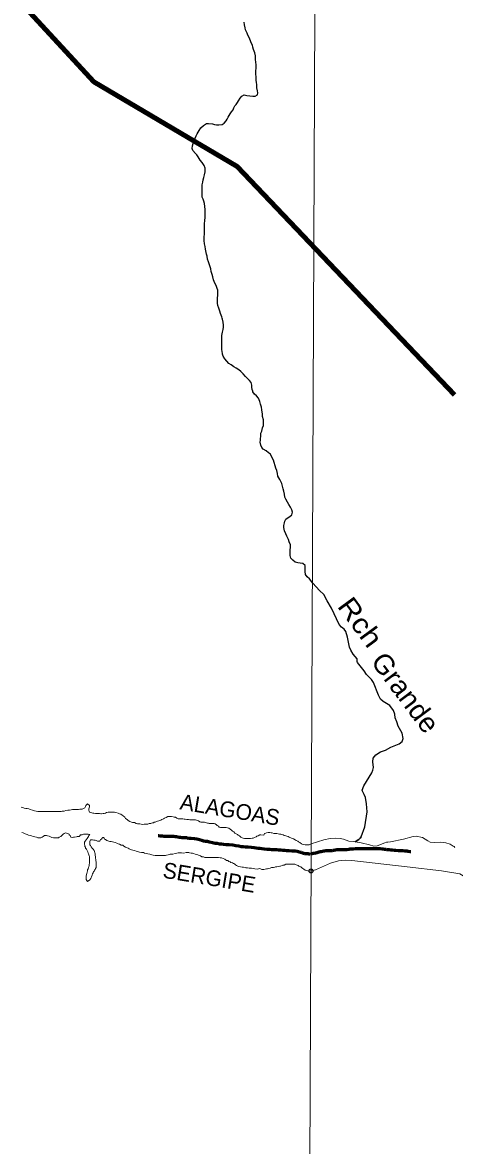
# Model space of a CAD drawing. Extents: x 553962 to 842807, y 8883888 to 9032388.
# Drawn here: x 657184 to 668185, y 8914830 to 8943398 of the extents above; entities that cross this region are included whole.
import ezdxf
from ezdxf.enums import TextEntityAlignment as Align

# ---------------------------------------------------------------- set-up
doc = ezdxf.new("R2010")
doc.units = 0
doc.header["$LTSCALE"] = 200
doc.header["$PDMODE"] = 32
doc.header["$PDSIZE"] = 100
doc.linetypes.add('LONG_DASH_SHORT_DASH', pattern=[9.9, 6, -1.2, 1.5, -1.2])
for name, color, linetype, lineweight in [('1', 7, 'Continuous', 13), ('24', 7, 'Continuous', 25), ('25', 7, 'Continuous', 13), ('7', 7, 'LONG_DASH_SHORT_DASH', 60), ('9', 7, 'Continuous', 90)]:
    doc.layers.add(name, color=color, linetype=linetype, lineweight=lineweight)
doc.layers.add('42', color=7, linetype='Continuous')
doc.layers.add('49', color=7, linetype='Continuous')

msp = doc.modelspace()

# ---------------------------------------------------------------- linework, layer by layer
at = {"layer": '1'}
msp.add_lwpolyline([(664968.2, 9023436.8), (664657.1, 8949509), (664397.1, 8890880.2)], dxfattribs=at)
at = {"layer": '24'}
msp.add_line((666737.2, 8925710.7), (666737.9, 8925710.1), dxfattribs=at)
for points in [[(661583.1, 8940454), (661608.4, 8940513.9), (661636.2, 8940563.8), (661684.1, 8940648.6), (661724.5, 8940718.5), (661794.8, 8940780.7), (661867.6, 8940825.3), (661920.1, 8940827.6), (662020.2, 8940819.5), (662075.1, 8940799.2), (662125.1, 8940791.5), (662180.2, 8940791.2), (662272.8, 8940800.7), (662315.5, 8940833), (662370.8, 8940895.3), (662396.1, 8940937.7), (662421.3, 8940990.1), (662471.7, 8941069.9), (662507, 8941122.3), (662544.8, 8941179.6), (662565, 8941229.6), (662595.3, 8941274.4), (662625.5, 8941314.3), (662660.7, 8941361.7), (662688.5, 8941404.1), (662726.3, 8941473.9), (662766.6, 8941526.3), (662829.3, 8941553.5), (662896.8, 8941540.6), (662969.3, 8941530.2), (663049.3, 8941524.8), (663106.8, 8941524.5), (663166.2, 8941557.2), (663177.3, 8941611.7), (663167.5, 8941661.8), (663155.4, 8941736.9), (663148.2, 8941817.1), (663143.5, 8941867.1), (663133.7, 8941927.2), (663131.6, 8942007.3), (663129.5, 8942092.4), (663130.5, 8942310.1), (663123.4, 8942397.7), (663121.1, 8942447.7), (663116.6, 8942545.3), (663096.9, 8942623), (663069.8, 8942713.2), (663052.6, 8942768.3), (663037.8, 8942820.9), (663008.1, 8942881.2), (662990.8, 8942928.8), (662953.6, 8943019.1), (662923.9, 8943071.8), (662906.6, 8943124.4), (662864.5, 8943214.7), (662854.7, 8943264.8), (662840, 8943334.9), (662830.3, 8943402.5)], [(661761.8, 8939000.7), (661762.8, 8939267), (661773.1, 8939337), (661780.9, 8939392), (661798.7, 8939457), (661821.5, 8939521.9), (661839.4, 8939601.9), (661839.8, 8939689.5), (661812.6, 8939759.7), (661762.9, 8939832.5), (661710.7, 8939897.8), (661661, 8939978.2), (661621.2, 8940028.4), (661586.3, 8940063.6), (661524.1, 8940141.5), (661506.8, 8940189.1), (661509.7, 8940261.7), (661530, 8940321.6), (661565.4, 8940401.5), (661583.1, 8940454)], [(661940.2, 8937257.2), (661921.3, 8937309.4), (661891.6, 8937377.1), (661884.5, 8937454.7), (661867.2, 8937504.8), (661850, 8937585), (661842.8, 8937635.1), (661838.1, 8937700.2), (661818.4, 8937767.8), (661813.7, 8937847.9), (661814.9, 8938103.2), (661817.6, 8938150.7), (661820.5, 8938228.3), (661823.2, 8938275.8), (661828.6, 8938358.3), (661836.5, 8938440.9), (661837.4, 8938638.6), (661830.3, 8938716.2), (661815.6, 8938791.3), (661803.4, 8938856.4), (661786.1, 8938901.6), (661761.3, 8938954.2), (661761.8, 8939000.7)], [(662269, 8935879), (662260.1, 8935911.3), (662230.5, 8935996.6), (662213.3, 8936054.2), (662186.1, 8936131.9), (662158.9, 8936194.6), (662154.1, 8936254.7), (662155.7, 8936587.5), (662143.4, 8936635.1), (662116.2, 8936705.3), (662081.5, 8936768.1), (662044.3, 8936850.8), (662029.6, 8936926), (662017.4, 8936983.6), (661987.8, 8937066.3), (661980.6, 8937131.4), (661965.8, 8937179), (661940.2, 8937257.2)], [(662278.1, 8934978.8), (662271.1, 8935027.9), (662261.3, 8935080.5), (662262.9, 8935433.3), (662280.9, 8935523.3), (662293.7, 8935590.8), (662306.4, 8935643.3), (662306.7, 8935698.4), (662297.1, 8935778.5), (662277.4, 8935848.7), (662269, 8935879)], [(663047.1, 8934021.1), (663034.8, 8934060.5), (663027.5, 8934120.6), (663020.3, 8934175.7), (663003, 8934235.8), (662963.2, 8934288.6), (662920.9, 8934333.8), (662866.1, 8934389.2), (662801.4, 8934459.6), (662746.6, 8934519.9), (662696.8, 8934562.7), (662626.9, 8934603.1), (662567, 8934636), (662499.7, 8934688.9), (662439.8, 8934726.7), (662390, 8934779.5), (662332.8, 8934842.4), (662298, 8934907.6), (662280.8, 8934960.3), (662278.1, 8934978.8)], [(663089.3, 8933942.6), (663052, 8934005.3), (663047.1, 8934021.1)], [(663996.4, 8929884.7), (663996.8, 8929971.2), (664009.7, 8930053.7), (664007.4, 8930113.8), (663977.7, 8930184), (663958, 8930249.2), (663913.4, 8930334.5), (663886.1, 8930392.2), (663858.9, 8930462.4), (663839.3, 8930550.1), (663839.5, 8930602.7), (663854.8, 8930667.7), (663860.1, 8930715.2), (663887.8, 8930767.6), (663945.6, 8930807.4), (663995.7, 8930834.6), (664041, 8930869.4), (664061.3, 8930941.9), (664046.6, 8931004.6), (664011.8, 8931064.8), (663969.6, 8931137.6), (663929.9, 8931197.9), (663890.2, 8931270.7), (663862.9, 8931320.8), (663855.7, 8931401), (663836.1, 8931476.2), (663821.3, 8931533.8), (663804.1, 8931601.4), (663786.9, 8931666.6), (663759.6, 8931724.3), (663734.8, 8931769.5), (663707.5, 8931812.2), (663690.2, 8931859.8), (663675.5, 8931924.9), (663658.3, 8932002.6), (663638.6, 8932057.8), (663621.3, 8932120.4), (663589.2, 8932200.7), (663572, 8932265.8), (663534.8, 8932343.6), (663497.6, 8932413.9), (663447.7, 8932454.2), (663390.4, 8932504.5), (663310.5, 8932545), (663277, 8932589.1), (663254.9, 8932645.9), (663239.1, 8932721.7), (663245.4, 8932772.2), (663244.2, 8932810.6), (663254.5, 8932873.1), (663257.3, 8932950.7), (663275.1, 8933003.2), (663298, 8933083.1), (663318.3, 8933145.6), (663321.2, 8933225.6), (663319, 8933288.2), (663299.3, 8933375.9), (663297.1, 8933436), (663277.6, 8933543.7), (663272.9, 8933611.3), (663240.7, 8933686.5), (663226, 8933756.7), (663191.4, 8933839.4), (663146.6, 8933897.2), (663089.3, 8933942.6)], [(665884.6, 8926902.1), (665710.7, 8927118.6), (665703.5, 8927141.6), (665707.3, 8927207.3), (665604.7, 8927327.2), (665543.5, 8927435.1), (665514.2, 8927508.8), (665462.2, 8927764.8), (665420, 8927905.9), (665377.5, 8927963.9), (665304.4, 8928016.2), (665243.3, 8928087.8), (665050.8, 8928503.2), (664941.5, 8928686.6), (664858.3, 8928844.6), (664746.5, 8928950.8), (664577.8, 8929135.4), (664488.9, 8929245.3), (664434.1, 8929300.7), (664391.8, 8929358.5), (664382.1, 8929428.6), (664380, 8929511.2), (664377.8, 8929583.8), (664325.5, 8929634.1), (664258, 8929647), (664193, 8929654.8), (664125.5, 8929670.2), (664070.7, 8929720.5), (664013.4, 8929773.4), (663996.1, 8929836.1), (663996.4, 8929884.7)], [(665654.1, 8922558.1), (665747.4, 8922613.4), (665782.6, 8922644.9), (665804.2, 8922685), (665898.2, 8922937), (665956.6, 8923316.8), (665944.3, 8923521), (665915.9, 8923680.3), (665887.1, 8923762.6), (665837.8, 8923840.4), (665834.9, 8923868.6), (665876, 8923981.1), (666075.9, 8924311.2), (666104.4, 8924374.8), (666118.2, 8924447.8), (666103.2, 8924589.1), (666111.8, 8924680), (666180.2, 8924767.7), (666303.3, 8924840.7), (666423.2, 8924888.8), (666567, 8924965.4), (666778.1, 8925046.5), (666849.4, 8925104.6), (666875.5, 8925182.5), (666852.3, 8925317.2), (666747.4, 8925494.9), (666714.9, 8925611.2), (666674, 8925709.5), (666660.9, 8925800.8), (666626.8, 8925897.6), (666539.3, 8926027.5), (666367.3, 8926123.4), (666298.2, 8926188.4), (666251.5, 8926283.4), (666120.6, 8926610.3), (666067.4, 8926681.3), (665942.6, 8926807.9), (665884.6, 8926902.1)], [(665804.2, 8922685), (665782.6, 8922644.9), (665747.4, 8922613.4), (665654.1, 8922558.1)]]:
    msp.add_lwpolyline(points, dxfattribs=at)
msp.add_point((664531.1, 8921815.4), dxfattribs=at)
at = {"layer": '25'}
for points in [[(657153, 8923435.5), (657190.4, 8923427.7), (657230.3, 8923409.9), (657272.8, 8923404.6), (657302.8, 8923399.4), (657345.2, 8923394.1), (657377.7, 8923381.4), (657437.6, 8923363.5), (657495, 8923348.1), (657577.3, 8923327.5), (657604.9, 8923329.8), (657624.9, 8923329.7), (657664.9, 8923329.4), (657732.4, 8923329), (657805, 8923328.5), (657862.5, 8923328.1), (657887.5, 8923328), (657925, 8923327.7), (657945, 8923327.6), (657992.5, 8923327.3), (658027.5, 8923327), (658082.6, 8923326.7), (658110.1, 8923326.5), (658167.6, 8923326.1), (658197.7, 8923333.4), (658242.7, 8923333.1), (658290.3, 8923352.8), (658337.9, 8923360), (658383, 8923364.7), (658428, 8923369.5), (658460.6, 8923374.2), (658518.2, 8923378.9), (658568.2, 8923378.5), (658610.7, 8923380.8), (658645.7, 8923383), (658680.8, 8923387.8), (658700.8, 8923390.2), (658741, 8923407.4), (658768.6, 8923417.3), (658791.3, 8923452.2), (658801.5, 8923479.6), (658839.4, 8923524.4), (658894.1, 8923476.5), (658893.8, 8923444), (658886.1, 8923419), (658878.4, 8923391.5), (658878.2, 8923371.5), (658878.1, 8923351.4), (658883, 8923331.4), (658895.3, 8923311.3), (658917.7, 8923298.6), (658952.7, 8923290.9), (658975.1, 8923285.7), (658997.6, 8923280.6), (659045.1, 8923272.7), (659075.1, 8923272.5), (659120.1, 8923272.2), (659142.6, 8923272.1), (659177.6, 8923271.9), (659200.1, 8923271.7), (659240.2, 8923273.9), (659262.7, 8923278.8), (659295.3, 8923283.6), (659327.9, 8923300.9), (659370.5, 8923308.1), (659425.5, 8923310.3), (659473.1, 8923310), (659528.1, 8923307.1), (659565.5, 8923299.3), (659617.9, 8923284), (659655.3, 8923271.2), (659690.2, 8923256), (659720.1, 8923235.7), (659752.5, 8923218), (659789.7, 8923185.2), (659807, 8923147.5), (659849.3, 8923124.7), (659876.6, 8923094.5), (659919, 8923074.2), (659963.8, 8923056.4), (659988.8, 8923048.7), (660038.8, 8923043.3), (660078.7, 8923025.6), (660111.1, 8923015.3)], [(660111.1, 8923015.3), (660173.6, 8923017.4), (660243.5, 8922999.4), (660281.1, 8923004.2), (660301.1, 8923004.1), (660323.6, 8923006.4), (660356.1, 8923006.2), (660376.2, 8923008.6), (660411.2, 8923018.4), (660448.8, 8923023.1), (660471.4, 8923030.5), (660493.9, 8923037.8), (660516.5, 8923042.7), (660536.6, 8923052.6), (660564.1, 8923059.9), (660596.7, 8923069.7), (660624.3, 8923084.5), (660656.9, 8923089.3), (660704.6, 8923109.1), (660729.7, 8923126.4), (660774.9, 8923143.6), (660797.5, 8923161), (660842.6, 8923175.7), (660885.3, 8923198), (660915.3, 8923197.8), (660940.3, 8923197.6), (660980.4, 8923197.3), (661020.4, 8923194.6), (661042.8, 8923186.9), (661077.8, 8923181.7), (661115.1, 8923156.4), (661147.5, 8923138.7), (661187.5, 8923138.4), (661207.5, 8923138.3), (661245, 8923138), (661265, 8923137.9), (661305, 8923132.6), (661327.5, 8923130), (661365, 8923127.2), (661407.5, 8923119.4), (661447.5, 8923119.2), (661472.5, 8923119), (661507.5, 8923118.8), (661557.5, 8923115.9), (661592.5, 8923113.2), (661615, 8923110.5), (661637.4, 8923095.4), (661667.3, 8923087.7), (661702.2, 8923067.4), (661724.6, 8923057.2), (661754.6, 8923057), (661819.7, 8923056.6), (661897, 8923033.6), (661919.5, 8923030.9), (661942, 8923025.8), (661972, 8923023.1), (662009.5, 8923022.8), (662029.5, 8923022.7), (662062, 8923019.9), (662086.9, 8923009.8), (662121.8, 8922992), (662141.6, 8922969.4), (662176.5, 8922954.1), (662193.8, 8922928.9), (662226.3, 8922923.7), (662258.8, 8922923.5), (662293.8, 8922923.3), (662313.9, 8922923.2), (662333.9, 8922923), (662371.4, 8922922.8), (662401.3, 8922912.6), (662438.7, 8922899.8), (662471.1, 8922879.6), (662508.4, 8922854.3), (662530.7, 8922824.1), (662563.1, 8922808.8), (662592.9, 8922776.1), (662625.2, 8922758.4), (662657.6, 8922738.1), (662680, 8922728), (662712.4, 8922707.7), (662747.2, 8922674.9), (662777.1, 8922659.7), (662804.5, 8922652), (662839.5, 8922644.3), (662884.5, 8922639), (662917, 8922638.8), (662937, 8922638.6), (662969.5, 8922638.4), (662992, 8922640.8), (663032.1, 8922645.5), (663054.6, 8922652.9), (663094.7, 8922662.6), (663134.9, 8922679.9), (663155, 8922697.3), (663182.6, 8922712.1), (663225.3, 8922729.4), (663250.3, 8922734.2), (663325.3, 8922723.7), (663348.2, 8922771.1), (663378.2, 8922778.4)], [(658100, 8922655.6), (658065, 8922655.8), (658042.5, 8922656), (657999.9, 8922656.3), (657972.4, 8922659), (657932.5, 8922666.7), (657900.1, 8922679.5), (657860.2, 8922702.3), (657820.2, 8922707.5), (657797.8, 8922715.2), (657762.8, 8922715.4), (657742.8, 8922715.6), (657707.6, 8922693.3), (657684.9, 8922673.4), (657649.8, 8922656.1), (657629.8, 8922656.2), (657609.8, 8922656.3), (657577.2, 8922656.6), (657542.3, 8922671.8), (657499.9, 8922682.1), (657460, 8922689.9), (657415.1, 8922707.7), (657382.6, 8922712.9), (657335.2, 8922728.3), (657305.3, 8922746), (657255.4, 8922761.3), (657205.5, 8922781.7), (657168.1, 8922797)], [(658980.7, 8922371.9), (659008, 8922339.2), (659017.7, 8922306.6), (659025, 8922274), (659032.3, 8922253.9), (659039.5, 8922208.8), (659041.8, 8922183.7), (659044.1, 8922163.7), (659046.5, 8922141.1), (659048.7, 8922108.6), (659055.9, 8922071), (659058.3, 8922050.9), (659058.1, 8922030.9), (659060.5, 8922010.9), (659060.3, 8921988.3), (659060.1, 8921955.8), (659059.8, 8921920.7), (659057.2, 8921900.7), (659047, 8921878.3), (659034.3, 8921853.3), (659021.6, 8921830.9), (659013.9, 8921808.4), (658991.3, 8921791), (658981.1, 8921766), (658970.9, 8921743.6), (658960.6, 8921703.6), (658945.3, 8921668.6), (658932.7, 8921646.2), (658922.5, 8921623.7), (658899.7, 8921591.3), (658844.4, 8921546.6), (658809.7, 8921594.4), (658807.5, 8921627), (658807.6, 8921649.5), (658807.9, 8921684.6), (658815.7, 8921724.6), (658823.4, 8921752.1), (658828.7, 8921787.1), (658838.9, 8921817.1), (658844.1, 8921842.1), (658856.8, 8921864.5), (658869.5, 8921894.5), (658874.8, 8921924.5), (658879.9, 8921947), (658882.7, 8921982), (658887.9, 8922012), (658888.2, 8922042), (658888.3, 8922064.6), (658888.6, 8922097.1), (658888.8, 8922132.2), (658889, 8922152.2), (658889.2, 8922182.2), (658884.4, 8922202.3), (658864.7, 8922247.5), (658859.9, 8922270.1), (658845.1, 8922297.7), (658842.7, 8922317.7), (658835.4, 8922337.8), (658818.1, 8922370.5), (658793.3, 8922393.2), (658786, 8922420.8), (658773.6, 8922440.9), (658771.3, 8922460.9), (658766.5, 8922493.5), (658766.8, 8922523.5), (658767, 8922548.6), (658784.7, 8922576), (658802.4, 8922608.4), (658827.7, 8922640.8), (658845.4, 8922663.2), (658863.1, 8922690.6), (658875.8, 8922718.1), (658896, 8922738), (658861, 8922748.2), (658836, 8922753.4), (658803.5, 8922753.6), (658778.5, 8922753.8), (658738.5, 8922754), (658705.8, 8922736.7), (658665.8, 8922729.5), (658645.6, 8922712.1), (658625.5, 8922694.7), (658603, 8922694.8), (658580.4, 8922690), (658560.4, 8922682.6), (658510.3, 8922675.4), (658485.2, 8922670.6), (658452.7, 8922668.3), (658417.7, 8922671), (658395.5, 8922713.7), (658375.7, 8922733.9), (658373.3, 8922753.9), (658343.4, 8922764.2), (658303.5, 8922779.4), (658281, 8922782.1), (658243.4, 8922767.3), (658223.2, 8922752.4), (658182.9, 8922712.7), (658162.8, 8922690.2), (658122.6, 8922673), (658100, 8922655.6)], [(663378.2, 8922778.4), (663398.3, 8922785.8), (663440.8, 8922790.5), (663478.4, 8922790.3), (663513.3, 8922787.5), (663545.9, 8922787.3), (663588.2, 8922767), (663623.2, 8922764.3), (663658.2, 8922764.1), (663698.2, 8922761.3), (663730.7, 8922753.6), (663760.7, 8922748.3), (663785.6, 8922740.7), (663825.6, 8922735.4), (663850.5, 8922720.2), (663890.4, 8922704.9), (663912.8, 8922697.3), (663950.3, 8922692), (663977.7, 8922674.3), (664032.5, 8922648.9), (664084.9, 8922631), (664127.3, 8922608.2), (664152.1, 8922590.5), (664192, 8922572.8), (664211.9, 8922552.6), (664249.2, 8922534.8), (664286.5, 8922504.5), (664309, 8922496.9), (664348.9, 8922486.6), (664381.4, 8922481.4), (664416.4, 8922481.1), (664436.4, 8922481), (664461.5, 8922483.3), (664481.5, 8922483.2), (664531.1, 8922504.7), (664855.7, 8922606.1), (665018.2, 8922640.1), (665151.9, 8922649.8), (665276.6, 8922642.6), (665359.5, 8922619.8)], [(662255.4, 8922147.4), (662220.4, 8922150.2), (662177.9, 8922153), (662152.9, 8922153.1), (662112.9, 8922153.4), (662087.9, 8922153.6), (662027.9, 8922154), (661975.4, 8922154.3), (661940.3, 8922154.5), (661900.3, 8922154.8), (661872.8, 8922155), (661830.3, 8922155.3), (661790.4, 8922170.6), (661750.4, 8922175.8), (661715.6, 8922196.1), (661683.2, 8922211.3), (661648.2, 8922221.6), (661625.8, 8922236.7), (661578.3, 8922242.1), (661538.5, 8922257.3), (661516, 8922265), (661483.5, 8922270.2), (661441.1, 8922278), (661416.1, 8922283.2), (661373.6, 8922283.5), (661351.1, 8922283.6), (661290.9, 8922269), (661233.5, 8922274.4), (661178.4, 8922274.7), (661150.9, 8922272.4), (661115.8, 8922267.6), (661075.8, 8922260.4), (661015.6, 8922243.3), (660945.6, 8922238.7), (660892.9, 8922224.1), (660852.8, 8922216.8), (660825.3, 8922212), (660772.8, 8922209.8), (660732.7, 8922210.1), (660682.7, 8922210.4), (660637.7, 8922210.7), (660610.2, 8922210.9), (660560.2, 8922211.2), (660510.2, 8922219.1), (660475.2, 8922226.8), (660425.4, 8922244.7), (660375.4, 8922247.5), (660342.9, 8922255.2), (660295.5, 8922263.1), (660268.1, 8922280.8), (660213.1, 8922286.1), (660165.6, 8922294), (660113.2, 8922309.3), (660080.8, 8922317.1), (660035.9, 8922332.4), (659996, 8922347.7), (659958.5, 8922352.9), (659936, 8922360.6), (659903.6, 8922375.8), (659878.8, 8922393.5), (659833.8, 8922408.8), (659809, 8922424), (659766.6, 8922449.3), (659739.3, 8922467), (659699.3, 8922472.3), (659656.9, 8922492.6), (659619.5, 8922505.4), (659587.1, 8922525.6), (659547.2, 8922538.4), (659509.8, 8922546.2), (659477.3, 8922556.4), (659442.3, 8922561.6), (659407.4, 8922566.8), (659382.4, 8922569.5), (659354.9, 8922577.2), (659330, 8922592.4), (659297.7, 8922615.2), (659275.2, 8922625.3), (659267.9, 8922645.4), (659245.6, 8922665.6), (659223.1, 8922668.2), (659210.4, 8922645.8), (659195.2, 8922623.3), (659170.1, 8922611), (659152.3, 8922576.1), (659117.3, 8922576.3), (659092.3, 8922573.9), (659059.9, 8922589.2), (659037.4, 8922594.3), (659002.5, 8922602.1), (658967.5, 8922607.3), (658945, 8922610), (658920, 8922605.1), (658902.2, 8922567.7), (658902, 8922540.2), (658899.2, 8922502.6), (658901.5, 8922482.6), (658913.8, 8922460), (658933.6, 8922427.3), (658955.8, 8922392.1), (658980.7, 8922371.9)], [(665359.5, 8922619.8), (665492.3, 8922568.3), (665600, 8922565.9), (665805.3, 8922529)], [(665807.2, 8922530.5), (665805.3, 8922529), (666021.2, 8922480.8), (666128.1, 8922448.4), (666212.6, 8922450.2), (666414.1, 8922533.6), (666451.7, 8922544.9), (666486.4, 8922546.2), (666551.6, 8922551.4), (666883.2, 8922619.3), (667134.9, 8922692.2), (667207.8, 8922696.8), (667366, 8922668.8), (667507, 8922579.6), (667567.9, 8922550.4), (667666.3, 8922536.7), (667827.1, 8922544.8), (667960.2, 8922528.3), (668076.2, 8922494.1), (668149.9, 8922444.5), (668175.3, 8922440.9), (668193.4, 8922414.2)], [(663096.2, 8921869), (663056.2, 8921876.8), (663013.8, 8921884.6), (662958.8, 8921889.9), (662913.8, 8921895.2), (662873.8, 8921898), (662851.3, 8921903.2), (662811.4, 8921908.4), (662773.9, 8921913.7), (662733.9, 8921921.5), (662696.5, 8921929.2), (662671.5, 8921936.9), (662634.1, 8921952.2), (662611.8, 8921972.3), (662586.9, 8921997.5), (662557, 8922002.8), (662529.6, 8922017.9), (662492.2, 8922033.2), (662469.8, 8922050.9), (662434.8, 8922056.1), (662415, 8922081.3), (662380, 8922084), (662332.7, 8922111.9), (662292.8, 8922132.2), (662255.4, 8922147.4)], [(664531.1, 8921815.4), (664483.8, 8921807.2), (664446.4, 8921815), (664411.5, 8921827.8), (664379, 8921835.5), (664344.2, 8921863.2), (664321.8, 8921880.9), (664292, 8921903.7), (664269.6, 8921918.8), (664224.7, 8921936.6), (664202.3, 8921954.3), (664152.4, 8921969.7), (664117.5, 8921984.9), (664070, 8921987.7), (664027.5, 8921988), (663982.5, 8921988.3), (663937.5, 8921988.6), (663892.4, 8921983.9), (663849.7, 8921964.2), (663814.7, 8921964.4), (663792.2, 8921957), (663754.5, 8921937.2), (663734.5, 8921937.4), (663696.9, 8921930.1), (663661.8, 8921922.8), (663626.8, 8921915.6), (663606.7, 8921910.7), (663571.7, 8921905.9), (663524.1, 8921898.7), (663491.5, 8921883.9), (663446.4, 8921879.2), (663426.3, 8921871.8), (663396.3, 8921867), (663366.2, 8921857.2), (663333.7, 8921852.4), (663311.1, 8921850.1), (663276.1, 8921850.3), (663226.3, 8921875.7), (663156.2, 8921863.6), (663096.2, 8921869)], [(670613, 8921062.4), (670594.6, 8921075.1), (670505.7, 8921092.1), (670378.9, 8921097.7), (670172.5, 8921136.1), (669790.2, 8921268), (669181.6, 8921455.5), (668940.4, 8921522.2), (668553.3, 8921609.1), (668470.6, 8921646), (668322.8, 8921739.3), (667855.1, 8921816.8), (666980.9, 8921915.9), (665565.9, 8922078.1), (665402.5, 8922087.8), (665227.8, 8922071.5), (665027.5, 8922015.6), (664640.9, 8921845.5), (664531.1, 8921815.4)]]:
    msp.add_lwpolyline(points, dxfattribs=at)
msp.add_point((664531.1, 8921815.4), dxfattribs=at)
at = {"layer": '7'}
for points in [[(663706.2, 8922345.6), (663656.3, 8922348.3), (663616.3, 8922351.1), (663591.3, 8922351.2), (663566.3, 8922353.8), (663526.3, 8922354), (663483.8, 8922356.8), (663411.3, 8922362.1), (663341.4, 8922367.5), (663281.5, 8922380.3), (663226.5, 8922383.1), (663181.5, 8922388.4), (663134.1, 8922393.7), (663081.6, 8922406.4), (663011.7, 8922409.3), (662926.8, 8922422.3), (662864.2, 8922422.6), (662806.8, 8922425.4), (662751.8, 8922430.7), (662691.9, 8922448.5), (662617, 8922453.9), (662539.5, 8922466.8), (662447.1, 8922482.4), (662372.1, 8922482.8), (662304.7, 8922488.1), (662249.7, 8922493.4), (662197.2, 8922498.7), (662142.3, 8922514), (662087.4, 8922516.8), (662020, 8922529.7), (661950.1, 8922547.6), (661892.6, 8922560.4), (661845.2, 8922563.1), (661797.8, 8922575.9), (661750.3, 8922591.1), (661690.5, 8922606.5), (661625.6, 8922621.8), (661563.1, 8922634.7), (661478.2, 8922637.6), (661413.2, 8922643), (661378.3, 8922655.7), (661338.3, 8922655.9), (661310.8, 8922656), (661268.3, 8922658.8), (661238.3, 8922661.4), (661205.8, 8922666.6), (661175.9, 8922669.3), (661135.9, 8922677), (661105.9, 8922679.6), (661076, 8922682.3), (661041, 8922687.5), (660993.5, 8922687.7), (660941, 8922690.5), (660893.5, 8922693.3), (660841, 8922693.6), (660786, 8922693.8), (660746, 8922696.6), (660718.5, 8922696.7), (660691.1, 8922701.8), (660648.6, 8922704.6), (660641.7, 8922706.3)], [(664555.3, 8922251.1), (664510.5, 8922233.7), (664455.6, 8922249), (664420.6, 8922251.7), (664375.7, 8922254.4), (664325.7, 8922267.2), (664288.3, 8922282.4), (664250.9, 8922287.6), (664213.5, 8922300.3), (664176, 8922305.6), (664128.6, 8922318.3), (664086.1, 8922318.5), (664048.6, 8922321.2), (663973.6, 8922324.1), (663908.6, 8922327), (663861.2, 8922332.2), (663816.2, 8922335), (663763.7, 8922340.3), (663706.2, 8922345.6)], [(666977.6, 8922317.6), (666919.1, 8922320.2), (666870.8, 8922327.8), (666842.8, 8922327.8), (666799.5, 8922330.4), (666761.3, 8922330.4), (666692.6, 8922335.5), (666657, 8922338), (666595.9, 8922340.6), (666565.4, 8922345.7), (666519.6, 8922348.3), (666496.7, 8922348.3), (666461.1, 8922355.9), (666440.7, 8922358.5), (666405.1, 8922361), (666366.9, 8922366.2), (666338.9, 8922371.3), (666290.6, 8922376.4), (666227, 8922376.4), (666168.5, 8922376.4), (666140.5, 8922376.4), (666092.1, 8922376.4), (666061.6, 8922376.4), (665980.2, 8922376.4), (665944.5, 8922376.4), (665886, 8922376.4), (665855.5, 8922376.4), (665799.5, 8922376.4), (665769, 8922376.4), (665697.7, 8922376.4), (665659.6, 8922376.4), (665601, 8922371.2), (665570.5, 8922368.7), (665519.6, 8922366.1), (665494.2, 8922361), (665443.3, 8922355.9), (665400, 8922355.9), (665377.1, 8922355.9), (665333.9, 8922355.9), (665293.2, 8922350.8), (665244.8, 8922350.8), (665188.8, 8922348.2), (665145.6, 8922340.6), (665122.7, 8922338), (665087.1, 8922335.5), (665066.7, 8922330.3), (665018.4, 8922327.8), (664987.8, 8922327.8), (664962.4, 8922327.8), (664934.4, 8922327.8), (664903.9, 8922327.8), (664875.9, 8922320.1), (664855.5, 8922320.1), (664819.9, 8922309.9), (664791.9, 8922304.8), (664763.9, 8922297.1), (664733.4, 8922289.4), (664708, 8922281.8), (664677.4, 8922276.7), (664646.9, 8922269), (664616.4, 8922261.3), (664585.8, 8922256.2), (664555.3, 8922251.1), (664555.3, 8922251.1), (664555.3, 8922251.1)], [(667073.5, 8922301.6), (667059.1, 8922304.8), (667005.6, 8922309.9), (666977.6, 8922317.6)]]:
    msp.add_lwpolyline(points, dxfattribs=at)
at = {"layer": '9'}
msp.add_lwpolyline([(645793.1, 8949290.9), (653495.4, 8947850), (659002.1, 8941889), (662654, 8939737.7), (668185.2, 8933928.8)], dxfattribs=at)
msp.add_spline([(637260.6, 8972975.8), (641524.5, 8971056.2), (652526.1, 8965412.7), (653164.3, 8965062.8), (670790.5, 8953770.1), (686194, 8943929.9), (696283.3, 8937647.1)], degree=3, dxfattribs=at)

# ---------------------------------------------------------------- texts
at = {"layer": '42'}
for s, p in [('ALAGOAS', (662435, 8923174.8)), ('SERGIPE', (661908.6, 8921452.5))]:
    msp.add_text(s, height=400, rotation=350.533, dxfattribs=at).set_placement(p, align=Align.CENTER)
at = {"layer": '49'}
for s, rotation, width, p in [('Rch', 306.272, 1.15, (665180.9, 8928547.7)), ('Grande', 306.886, 1.05, (666032.2, 8927138.1))]:
    msp.add_text(s, height=500, rotation=rotation, dxfattribs=dict(at, width=width)).set_placement(p)

doc.saveas('drawing.dxf')
